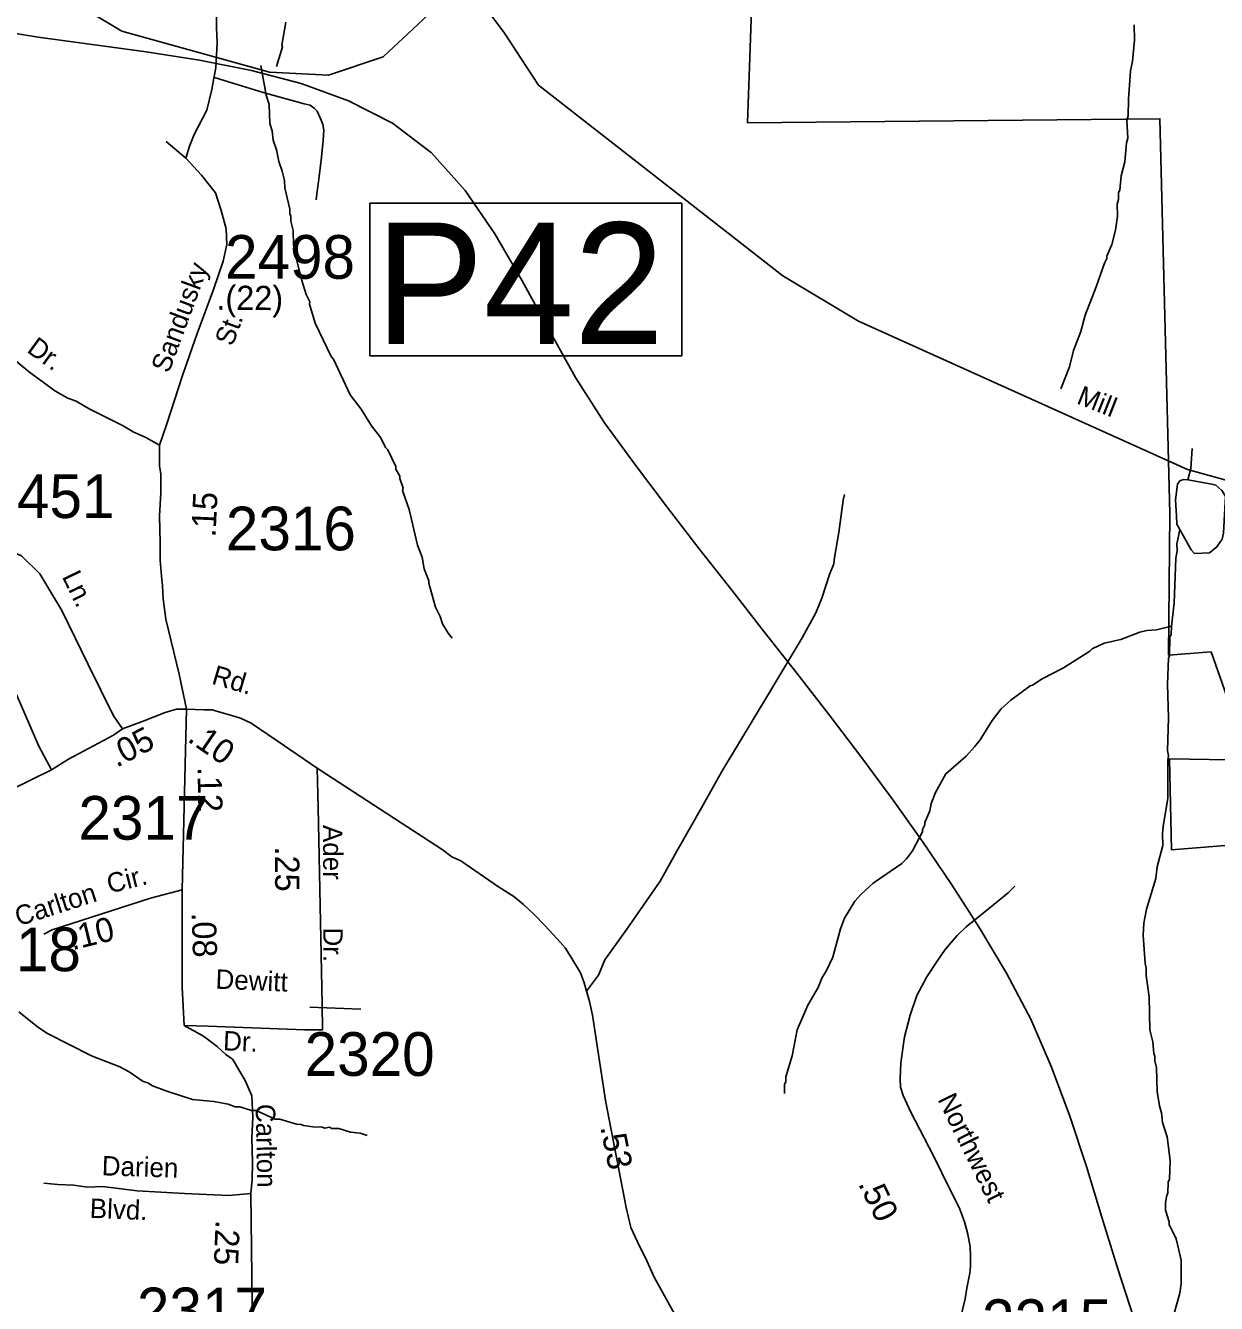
# Model space of a CAD drawing. Extents: x 1551653 to 1702041, y 811336 to 920032.
# Drawn here: x 1640216 to 1644240, y 881998 to 886316 of the extents above; entities that cross this region are included whole.
import ezdxf

# ---------------------------------------------------------------- set-up
doc = ezdxf.new("R2010")
doc.units = 0
for name, color, linetype in [('Old_Level_10', 7, 'Continuous'), ('Old_Level_11', 7, 'Continuous'), ('Old_Level_17', 7, 'Continuous'), ('Old_Level_21', 7, 'Continuous'), ('Old_Level_3', 7, 'Continuous'), ('Old_Level_31', 7, 'Continuous'), ('Old_Level_32', 7, 'Continuous'), ('Old_Level_35', 7, 'Continuous'), ('Old_Level_48', 7, 'Continuous'), ('Old_Level_49', 7, 'Continuous'), ('Old_Level_59', 7, 'Continuous'), ('Old_Level_62', 7, 'Continuous'), ('Old_Level_8', 7, 'Continuous')]:
    doc.layers.add(name, color=color, linetype=linetype)

msp = doc.modelspace()

# ---------------------------------------------------------------- linework, layer by layer
at = {"layer": 'Old_Level_3'}
msp.add_lwpolyline([(1640078.641, 886306.625), (1640259.163, 886277.281), (1640441.638, 886251.92), (1640623.9, 886227.03), (1640803.777, 886199.101), (1640979.098, 886164.619), (1641147.694, 886120.074), (1641307.396, 886061.952), (1641456.034, 885986.742), (1641587.77, 885886.084), (1641701.526, 885758.802), (1641802.198, 885612.071), (1641894.681, 885453.062), (1641983.871, 885288.948), (1642074.664, 885126.9), (1642171.955, 884974.092), (1642276.543, 884830.855), (1642383.551, 884689.049), (1642492.264, 884548.199), (1642602.034, 884407.949), (1642712.214, 884267.943), (1642822.158, 884127.827), (1642931.22, 883987.245), (1643038.753, 883845.842), (1643144.11, 883703.263), (1643246.646, 883559.15), (1643345.712, 883413.152), (1643440.665, 883264.91), (1643530.855, 883114.072), (1643612.77, 882958.709), (1643683.144, 882797.04), (1643744.764, 882630.594), (1643800.497, 882460.948), (1643853.204, 882289.675), (1643905.752, 882118.349), (1643961.005, 881948.545)], dxfattribs=at)
at = {"layer": 'Old_Level_31'}
msp.add_lwpolyline([(1641379.873, 885715.878), (1642433.31, 885715.878), (1642433.31, 885200.136), (1641379.873, 885200.136), (1641379.873, 885715.878)], dxfattribs=at)
at = {"layer": 'Old_Level_32'}
msp.add_line((1640759.507, 884006.467), (1640745.446, 883395.84), dxfattribs=at)
for points in [[(1641005.374, 887602.957), (1640992.414, 887554.759), (1640988.094, 887513.693), (1640979.453, 887470.466), (1640960.013, 887342.944), (1640927.612, 887126.805), (1640877.231, 886856.727), (1640860.383, 886707.184), (1640855.849, 886671.255), (1640854.468, 886603.244), (1640857.575, 886559.356), (1640854.681, 886495.978), (1640854.681, 886389.832), (1640861.175, 886342.175), (1640861.175, 886309.681), (1640863.838, 886257.254), (1640859.01, 886173.209), (1640852.515, 886138.549), (1640846.021, 886099.557), (1640828.701, 886030.238), (1640785.404, 885947.921), (1640770.249, 885908.928), (1640757.654, 885868.429)], [(1639032.133, 885974.961), (1639156.873, 885942.393), (1639303.307, 885869.113), (1639406.352, 885803.975), (1639528.38, 885722.554), (1639704.642, 885592.28), (1639958.149, 885376.634), (1640151.94, 885209.326), (1640230.654, 885143.89), (1640276.008, 885110.95), (1640315.447, 885082.331), (1640358.967, 885057.43), (1640386.769, 885046.859), (1640430.803, 885020.666), (1640545.97, 884963.033), (1640579.56, 884943.822), (1640622.748, 884924.61), (1640668.5, 884897.945)], [(1640668.5, 884897.945), (1640693.673, 884969.781), (1640746.99, 885134.141), (1640796.043, 885275.022), (1640851.494, 885424.441), (1640883.485, 885520.496), (1640896.282, 885575.994), (1640894.149, 885629.359), (1640877.087, 885691.261), (1640857.892, 885751.028), (1640810.972, 885810.795), (1640757.654, 885868.429)], [(1640668.5, 884897.945), (1640668.939, 884872.584), (1640668.939, 884827.587), (1640673.672, 884800.826), (1640673.672, 884736.883), (1640668.939, 884659.442), (1640671.305, 884568.737), (1640671.305, 884509.532), (1640676.039, 884455.061), (1640678.405, 884424.274), (1640680.773, 884379.278), (1640690.421, 884309.854), (1640735.213, 884124.446), (1640759.507, 884006.467)], [(1639734.359, 884618.951), (1639902.237, 884611.082), (1639982.973, 884602.794), (1640090.622, 884571.715), (1640202.412, 884524.06), (1640264.518, 884463.973), (1640339.043, 884339.656), (1640428.062, 884157.324), (1640512.938, 883983.28), (1640543.321, 883940.012)], [(1640543.321, 883940.012), (1640613.765, 883965.933), (1640688.291, 883994.94), (1640725.76, 884006.467), (1640759.507, 884006.467)], [(1640759.507, 884006.467), (1640818.564, 884003.653), (1640846.686, 884003.653), (1640877.62, 883995.212), (1640916.991, 883983.956), (1640942.301, 883975.514), (1640978.859, 883958.63), (1641091.348, 883882.654), (1641201.826, 883806.429)], [(1639374.633, 883325.881), (1639517.476, 883390.112), (1639954.283, 883630.458), (1640234.922, 883767.025), (1640303.574, 883801.761), (1640361.203, 883837.472), (1640512.872, 883918.621), (1640543.321, 883940.012)], [(1641201.826, 883806.429), (1641204.841, 883673.666), (1641218.006, 883009.305), (1641219.914, 882923.242), (1641159.619, 882923.242), (1640833.76, 882935.379), (1640752.583, 882937.37)], [(1641201.826, 883806.429), (1641253.077, 883773.239), (1641623.613, 883531.737), (1641657.053, 883507.713), (1641686.425, 883493.645), (1641813.954, 883406.034), (1641866.108, 883372.893), (1641898.466, 883346.228), (1641934.632, 883311.945), (1641970.796, 883275.758), (1641999.348, 883245.285), (1642022.189, 883218.62), (1642039.32, 883199.574), (1642058.354, 883169.1), (1642090.712, 883115.772), (1642104.036, 883081.489), (1642121.167, 883018.637), (1642131.967, 882971.707), (1642175.446, 882684.101), (1642246.069, 882322.918), (1642261.763, 882254.869), (1642290.535, 882192.054), (1642311.461, 882150.178), (1642340.233, 882087.364), (1642460.553, 881869.084)], [(1640745.446, 883395.84), (1640638.582, 883367.701), (1640306.421, 883261.069), (1640278.091, 883245.636)], [(1640745.446, 883395.84), (1640745.446, 883317.049), (1640745.446, 883204.491), (1640745.653, 883067.171), (1640752.583, 882937.37)], [(1643364.306, 881901.918), (1643390.388, 882013.45), (1643397.121, 882049.335), (1643406.176, 882100.979), (1643408.423, 882122.948), (1643409.338, 882158.148), (1643407.806, 882190.999), (1643398.325, 882236.418), (1643388.275, 882273.643), (1643372.541, 882316.589), (1643362.564, 882337.803), (1643339.496, 882384.299), (1643283.764, 882497.297), (1643206.557, 882646.752), (1643181.652, 882701.29), (1643172.219, 882729.498), (1643171.376, 882756.929), (1643173.072, 882810.728), (1643185.477, 882899.124), (1643204.785, 882972.775), (1643228.131, 883038.339), (1643261.232, 883101.502), (1643296.337, 883154.819), (1643322.954, 883194.3), (1643363.935, 883241.492), (1643394.552, 883270.888), (1643469.624, 883331.397), (1643536.572, 883386.065), (1643559.023, 883407.623)], [(1640752.583, 882937.37), (1640814.654, 882902.653), (1640831.442, 882891.145), (1640863.162, 882866.683), (1640878.968, 882852.159), (1640892.728, 882839.873), (1640914.903, 882823.224), (1640923.431, 882811.667), (1640937.148, 882787.572), (1640958.717, 882751.964), (1640981.087, 882699.405), (1640984.03, 882627.502), (1640980.625, 882556.454), (1640983.065, 882473.987), (1640981.313, 882417.392), (1640976.974, 882370.08), (1640985.587, 881720.021), (1640988.546, 881567.796)]]:
    msp.add_lwpolyline(points, dxfattribs=at)
at = {"layer": 'Old_Level_35'}
for p, q in [((1640757.654, 885868.429), (1640691.581, 885924.564)), ((1641349.349, 882992.71), (1641176.19, 882999.435))]:
    msp.add_line(p, q, dxfattribs=at)
for points in [[(1640851.242, 886141.915), (1640887.483, 886130.902), (1641018.73, 886090.21), (1641157.821, 886051.558), (1641177.745, 886047.152), (1641191.541, 886036.864), (1641201.341, 886026.66), (1641214.937, 885996.565), (1641220.632, 885981.44), (1641224.248, 885962.356), (1641221.554, 885928.393), (1641215.593, 885871.48), (1641207.066, 885796.611), (1641200.055, 885746.927), (1641198.654, 885727.343)], [(1642111.825, 883052.914), (1642151.523, 883107.066), (1642173.99, 883158.838), (1642247.756, 883263.398), (1642360.512, 883425.399), (1642416.201, 883526.527), (1642500.623, 883672.892), (1642568.756, 883795.779), (1642731.318, 884064.827), (1642840.475, 884246.713), (1642885.835, 884332.038), (1642906.656, 884381.644), (1642932.085, 884461.174), (1642946.623, 884496.899), (1642949.07, 884518.861), (1642964.579, 884602.595), (1642978.414, 884712.175), (1642982.823, 884732.096)], [(1640145.884, 884163.852), (1640155.313, 884125.637), (1640260.608, 883881.556), (1640303.574, 883801.761)], [(1640976.974, 882370.08), (1640903.336, 882362.761), (1640753.386, 882369.211), (1640593.593, 882379.216), (1640476.188, 882392.771), (1640425.954, 882391.223), (1640378.064, 882398.001), (1640325.683, 882399.831), (1640277.753, 882404.608)]]:
    msp.add_lwpolyline(points, dxfattribs=at)
at = {"layer": 'Old_Level_48'}
msp.add_lwpolyline([(1644648.689, 883575.756), (1644088.286, 883530.646), (1644081.044, 883838.042), (1644350.034, 883834.311), (1644221.752, 884199.788), (1644078.147, 884188.937), (1644082.493, 884667.431), (1644049.177, 886001.412), (1642655.706, 885986.912), (1642681.779, 886717.702), (1643943.435, 886717.702), (1643913.016, 887309.294), (1644309.909, 887312.194)], dxfattribs=at)
at = {"layer": 'Old_Level_49'}
msp.add_lwpolyline([(1644648.689, 883575.756), (1644088.286, 883530.646), (1644081.044, 883838.042), (1644350.034, 883834.311), (1644221.752, 884199.788), (1644078.147, 884188.937), (1644082.493, 884667.431), (1644049.177, 886001.412), (1642655.706, 885986.912), (1642681.779, 886717.702), (1643943.435, 886717.702), (1643913.016, 887309.294), (1644309.909, 887312.194)], dxfattribs=at)
at = {"layer": 'Old_Level_59'}
msp.add_lwpolyline([(1644320.713, 884766.907), (1644142.132, 884815.653), (1643031.081, 885317.702), (1642775.074, 885470.67), (1641949.021, 886114.432), (1641833.987, 886290.776), (1641752.069, 886400.787), (1641593.051, 886367.876), (1641423.986, 886210.396), (1641240.054, 886148.573), (1641040.025, 886159.133), (1640542.057, 886297.338), (1640201.978, 886501.16)], dxfattribs=at)
at = {"layer": 'Old_Level_62'}
for points in [[(1641095.595, 886327.891), (1641082.266, 886250.176), (1641084.214, 886244.127), (1641064.427, 886177.793)], [(1643962.325, 886319.073), (1643963.556, 886267.093), (1643956.379, 886195.222), (1643949.817, 886163.336), (1643942.333, 886067.475), (1643941.41, 886011.495), (1643937.104, 885995.604), (1643940.18, 885935.524), (1643935.874, 885919.632), (1643930.85, 885855.656), (1643918.137, 885807.879), (1643913.318, 885759.999), (1643909.217, 885752.002), (1643908.807, 885728.011), (1643904.501, 885712.119), (1643905.936, 885672.134), (1643899.067, 885624.255), (1643886.353, 885576.477), (1643869.744, 885536.697), (1643869.539, 885528.7), (1643861.337, 885512.911), (1643834.065, 885433.351), (1643796.541, 885338.002), (1643781.572, 885282.228), (1643756.555, 885218.661), (1643743.74, 885162.887), (1643714.622, 885088.658)], [(1641657.54, 884246.407), (1641643.904, 884262.709), (1641624.424, 884295.004), (1641616.734, 884319.098), (1641601.356, 884351.394), (1641578.595, 884431.774), (1641578.8, 884439.771), (1641563.421, 884480.064), (1641556.039, 884520.152), (1641540.763, 884560.444), (1641512.671, 884680.912), (1641489.705, 884745.299), (1641491.858, 884753.193), (1641480.375, 884785.489), (1641480.477, 884793.486), (1641466.944, 884817.682), (1641467.046, 884825.679), (1641439.98, 884882.171), (1641432.085, 884890.271), (1641416.604, 884922.566), (1641385.333, 884963.064), (1641350.269, 885019.658), (1641313.052, 885068.256), (1641257.073, 885189.237), (1641249.179, 885197.336), (1641195.045, 885310.217), (1641176.078, 885374.604), (1641176.18, 885382.601), (1641164.595, 885406.797), (1641149.421, 885454.984), (1641126.865, 885543.361), (1641121.329, 885575.452), (1641120.098, 885623.537), (1641112.614, 885655.627), (1641112.922, 885671.622), (1641109.026, 885679.721), (1641109.333, 885695.715), (1641092.519, 885767.996), (1641090.878, 885791.987), (1641083.394, 885824.18), (1641071.911, 885856.373), (1641064.529, 885896.461), (1641053.046, 885928.654), (1641049.663, 885960.745), (1641041.973, 885984.839), (1641039, 886048.917), (1641029.568, 886081.008), (1641011.011, 886180.561)], [(1644143.489, 884780.67), (1644153.946, 884819.938), (1644157.842, 884887.195)], [(1644143.489, 884780.67), (1644128.623, 884782.311), (1644116.729, 884777.492), (1644108.117, 884766.419), (1644101.146, 884713.413), (1644104.631, 884658.049), (1644105.657, 884631.495), (1644116.422, 884613.04)], [(1644116.422, 884613.04), (1644154.049, 884544.04), (1644165.839, 884532.66), (1644216.18, 884534.71), (1644241.606, 884554.6), (1644259.446, 884580.232), (1644263.957, 884600.532), (1644270.519, 884726.331), (1644258.215, 884745.401), (1644238.12, 884762.523), (1644224.894, 884766.932), (1644143.489, 884780.67)], [(1644088.227, 884287.11), (1644096.634, 884364.927), (1644103.094, 884516.871), (1644107.502, 884540.759), (1644105.862, 884564.75), (1644112.218, 884591.305), (1644116.422, 884613.04)], [(1642780.2, 882707.491), (1642780.713, 882739.479), (1642784.814, 882747.374), (1642785.121, 882763.368), (1642806.242, 882835.034), (1642823.671, 882922.693), (1642859.043, 883006.047), (1642894.004, 883065.512), (1642906.512, 883097.295), (1642922.916, 883123.029), (1642943.627, 883168.653), (1642969.155, 883264.208), (1642983.714, 883299.989), (1643018.676, 883357.301), (1643039.078, 883380.985), (1643079.679, 883418.304), (1643176.668, 883484.639), (1643192.97, 883500.325), (1643213.373, 883528.007), (1643246.386, 883591.471), (1643246.488, 883599.468), (1643254.793, 883615.359), (1643254.896, 883623.356), (1643271.505, 883663.034), (1643275.913, 883686.922), (1643290.575, 883724.652), (1643325.536, 883788.116), (1643394.434, 883846.966), (1643422.936, 883878.441), (1643441.39, 883902.125), (1643482.401, 883967.434), (1643513.056, 884006.906), (1643545.454, 884036.331), (1643610.251, 884085.236), (1643618.248, 884087.082), (1643650.646, 884108.51), (1643723.235, 884145.316), (1643812.125, 884201.808), (1643820.224, 884209.703), (1643860.517, 884228.978), (1643916.701, 884241.998), (1643981.088, 884266.912), (1644005.181, 884272.551), (1644037.169, 884273.987), (1644088.227, 884287.11)], [(1644095.609, 881961.102), (1644116.729, 882032.767), (1644121.241, 882064.653), (1644120.625, 882144.623), (1644103.811, 882217.007), (1644080.538, 882265.296), (1644080.64, 882273.396), (1644067.312, 882313.586), (1644067.722, 882337.577), (1644072.131, 882363.516), (1644076.232, 882369.463), (1644076.949, 882409.448), (1644081.05, 882417.342), (1644084.024, 882481.319), (1644073.361, 882561.494), (1644058.187, 882609.681), (1644054.701, 882641.772), (1644047.114, 882665.866), (1644039.835, 882714.053), (1644037.169, 882794.023), (1644031.53, 882818.117), (1644031.838, 882834.111), (1644027.942, 882842.21), (1644024.559, 882882.298), (1644015.229, 882922.386), (1644013.076, 883034.447), (1644002.208, 883106.625), (1644002.618, 883130.616), (1643998.927, 883146.713), (1643992.468, 883242.78), (1643995.134, 883282.765), (1644003.848, 883330.542), (1644035.529, 883434.093), (1644040.143, 883473.976), (1644059.315, 883545.642), (1644057.982, 883585.627), (1644060.34, 883609.618), (1644075.924, 883705.377), (1644076.027, 883833.33), (1644078.282, 883849.324), (1644074.489, 883865.318), (1644078.385, 883977.276), (1644074.181, 884089.337), (1644077.565, 884179.252), (1644081.666, 884185.199), (1644082.793, 884251.226), (1644086.894, 884257.07), (1644088.227, 884287.11)], [(1641370.467, 882565.493), (1641346.578, 882573.797), (1641314.59, 882576.36), (1641274.81, 882589.074), (1641250.819, 882589.484), (1641242.925, 882593.585), (1641226.828, 882589.894), (1641218.933, 882593.995), (1641186.945, 882594.61), (1641155.06, 882599.121), (1641147.165, 882603.222), (1641131.171, 882603.53), (1641075.397, 882620.447), (1641059.403, 882620.754), (1640995.939, 882649.769), (1640979.945, 882650.077), (1640940.165, 882662.79), (1640924.171, 882662.995), (1640900.283, 882671.402), (1640852.505, 882680.219), (1640780.635, 882687.499), (1640693.077, 882714.976), (1640645.403, 882733.738), (1640629.614, 882743.99), (1640613.62, 882748.297), (1640566.253, 882781.105), (1640534.47, 882797.612), (1640439.12, 882835.239), (1640288.407, 882911.826), (1640256.829, 882932.331), (1640193.673, 882983.389)]]:
    msp.add_lwpolyline(points, dxfattribs=at)

# ---------------------------------------------------------------- texts
at = {"layer": 'Old_Level_10'}
for s, rotation, p in [('Darien', 358.164628, (1640473.01, 882431.091)), ('Blvd.', 357.628719, (1640432.089, 882287.62))]:
    msp.add_text(s, height=65.6167, rotation=rotation, dxfattribs=at).set_placement(p)
at = {"layer": 'Old_Level_11'}
for s, rotation, p in [('Sandusky', 69.703378, (1640700.35, 885138.853)), ('St.', 69.418653, (1640915.24, 885229.46)), ('Dr.', 324.010103, (1640217.189, 885214.991)), ('Ln.', 295.882167, (1640338.2, 884454.357)), ('Rd.', 343.641636, (1640841.608, 884092.874)), ('Ader', 270.139864, (1641221.32, 883614.887)), ('Cir.', 14.011356, (1640500.022, 883382.982)), ('Carlton', 17.763164, (1640192.592, 883272.203)), ('Dr.', 270.139864, (1641222.002, 883268.293)), ('Dewitt', 357.578864, (1640857.112, 883061.891)), ('Dr.', 357.578864, (1640882.543, 882853.587)), ('Northwest', 296.252789, (1643296.527, 882687.861)), ('Carlton', 271.046128, (1640993.853, 882671.941))]:
    msp.add_text(s, height=65.6167, rotation=rotation, dxfattribs=at).set_placement(p)
at = {"layer": 'Old_Level_17'}
for s, rotation, p in [('.(22)', 359.607069, (1640860.673, 885355.634)), ('.15', 87.437903, (1640858.08, 884586.06)), ('.05', 27.534181, (1640523.852, 883807.775)), ('.10', 325.581636, (1640759.631, 883899.928)), ('.12', 271.046128, (1640797.226, 883810.381)), ('.25', 270.139864, (1641059.181, 883542.061)), ('.08', 271.833278, (1640777.243, 883318.366)), ('.10', 13.752367, (1640374.095, 883191.05)), ('.53', 281.532511, (1642157.624, 882594.238)), ('.50', 296.252711, (1643027.836, 882402.808)), ('.25', 267.610111, (1640858.616, 882281.027))]:
    msp.add_text(s, height=82.0208, rotation=rotation, dxfattribs=at).set_placement(p)
at = {"layer": 'Old_Level_21'}
msp.add_text('Mill', height=65.6167, rotation=338.345122, dxfattribs=at).set_placement((1643763.977, 885040.03))
at = {"layer": 'Old_Level_31'}
msp.add_text('P42', height=410.1042, dxfattribs=at).set_placement((1641398.36, 885240.18))
at = {"layer": 'Old_Level_8'}
for s, p in [('2498', (1640890.153, 885460.479)), ('2451', (1640077.413, 884651.98)), ('2316', (1640893.059, 884542.885)), ('2317', (1640394.89, 883565.148)), ('2318', (1639964.009, 883120.723)), ('2320', (1641159.106, 882767.052)), ('2317', (1640592.521, 881904.007)), ('2215', (1643447.672, 881864.397))]:
    msp.add_text(s, height=147.6375, dxfattribs=at).set_placement(p)

doc.saveas('drawing.dxf')
